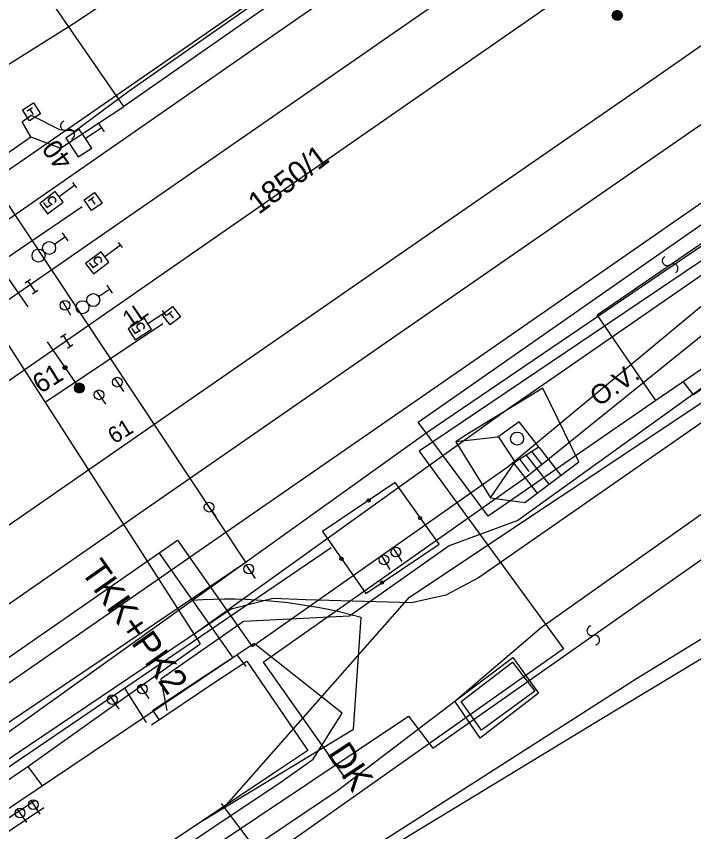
# Model space of a CAD drawing. Extents: x -469926 to -462499, y -1098642 to -1092733.
# Drawn here: x -469829.3 to -469777, y -1098528.2 to -1098465.3 of the extents above; entities that cross this region are included whole.
import ezdxf

# ---------------------------------------------------------------- set-up
doc = ezdxf.new("R2010")
doc.units = 0
for name, color, linetype in [('Vrstva 1', 7, 'Continuous'), ('Vrstva 10', 7, 'Continuous'), ('Vrstva 11', 7, 'Continuous'), ('Vrstva 12', 7, 'Continuous'), ('Vrstva 13', 7, 'Continuous'), ('Vrstva 16', 7, 'Continuous'), ('Vrstva 18', 7, 'Continuous'), ('Vrstva 20', 7, 'Continuous'), ('Vrstva 24', 7, 'Continuous'), ('Vrstva 25', 7, 'Continuous'), ('Vrstva 26', 7, 'Continuous'), ('Vrstva 3', 7, 'Continuous'), ('Vrstva 34', 7, 'Continuous'), ('Vrstva 36', 7, 'Continuous'), ('Vrstva 40', 7, 'Continuous'), ('Vrstva 42', 7, 'Continuous'), ('Vrstva 44', 7, 'Continuous'), ('Vrstva 46', 7, 'Continuous'), ('Vrstva 50', 7, 'Continuous'), ('Vrstva 51', 7, 'Continuous'), ('Vrstva 52', 7, 'Continuous'), ('Vrstva 55', 7, 'Continuous'), ('Vrstva 57', 7, 'Continuous'), ('Vrstva 6', 7, 'Continuous'), ('Vrstva 62', 7, 'Continuous'), ('Vrstva 63', 7, 'Continuous')]:
    doc.layers.add(name, color=color, linetype=linetype)

# ---------------------------------------------------------------- blocks, each defined once
blk = doc.blocks.new('1T')
at = {"layer": 'Vrstva 63'}
for points in [[(-0.742, 0.071), (0.284, 0.69), (0.359, 0.656), (-0.747, -0.023)], [(-0.747, -0.023), (0.359, 0.656), (0.442, 0.605), (-0.743, -0.101)], [(-0.743, -0.101), (0.442, 0.605), (0.522, 0.54), (-0.722, -0.19)], [(-0.729, 0.159), (0.185, 0.722), (0.284, 0.69), (-0.742, 0.071)], [(-0.711, 0.221), (0.057, 0.744), (0.185, 0.722), (-0.729, 0.159)], [(-0.722, -0.19), (0.522, 0.54), (0.588, 0.461), (-0.688, -0.302)], [(-0.689, 0.294), (-0.011, 0.749), (0.057, 0.744), (-0.711, 0.221)], [(-0.669, 0.331), (-0.149, 0.733), (-0.011, 0.749), (-0.689, 0.294)], [(-0.688, -0.302), (0.588, 0.461), (0.666, 0.341), (-0.639, -0.386)], [(-0.627, 0.403), (-0.222, 0.714), (-0.149, 0.733), (-0.669, 0.331)], [(-0.639, -0.386), (0.666, 0.341), (0.712, 0.224), (-0.567, -0.488)], [(-0.579, 0.472), (-0.315, 0.675), (-0.222, 0.714), (-0.627, 0.403)], [(-0.526, 0.533), (-0.413, 0.624), (-0.315, 0.675), (-0.579, 0.472)], [(-0.567, -0.488), (0.712, 0.224), (0.742, 0.112), (-0.488, -0.564)], [(-0.488, -0.564), (0.742, 0.112), (0.748, -0.042), (-0.405, -0.629)], [(-0.405, -0.629), (0.748, -0.042), (0.729, -0.175), (-0.317, -0.679)], [(-0.317, -0.679), (0.729, -0.175), (0.698, -0.275), (-0.206, -0.718)], [(-0.206, -0.718), (0.698, -0.275), (0.651, -0.37), (-0.114, -0.74)], [(-0.114, -0.74), (0.651, -0.37), (0.592, -0.458), (-0.048, -0.747)], [(-0.048, -0.747), (0.592, -0.458), (0.536, -0.524), (0.037, -0.747)], [(0.037, -0.747), (0.536, -0.524), (0.449, -0.597), (0.138, -0.739)], [(0.138, -0.739), (0.449, -0.597), (0.384, -0.644), (0.25, -0.702)], [(0.25, -0.702), (0.384, -0.644), (0.295, -0.692), (0.293, -0.693)]]:
    blk.add_lwpolyline(points, close=True, dxfattribs=at)
blk.add_circle((0, 0), 0.75, dxfattribs=at)
blk = doc.blocks.new('TECKA')
at = {"layer": 'Vrstva 63'}
for p, q in [((-0.314, 0.01), (0.17, 0.264)), ((-0.314, -0.004), (0.183, 0.256)), ((-0.314, -0.018), (0.194, 0.247)), ((-0.313, 0.024), (0.158, 0.271)), ((-0.313, -0.031), (0.204, 0.239)), ((-0.311, 0.04), (0.145, 0.278)), ((-0.31, 0.055), (0.131, 0.286)), ((-0.31, -0.045), (0.213, 0.231)), ((-0.308, -0.058), (0.223, 0.221)), ((-0.306, 0.07), (0.116, 0.291)), ((-0.306, -0.07), (0.233, 0.211)), ((-0.302, 0.087), (0.1, 0.298)), ((-0.302, -0.083), (0.241, 0.202)), ((-0.299, -0.095), (0.248, 0.192)), ((-0.297, 0.104), (0.083, 0.303)), ((-0.295, -0.107), (0.256, 0.182)), ((-0.291, -0.119), (0.263, 0.171)), ((-0.29, 0.122), (0.065, 0.308)), ((-0.286, -0.131), (0.27, 0.161)), ((-0.281, 0.14), (0.045, 0.311)), ((-0.28, -0.142), (0.276, 0.149)), ((-0.274, -0.152), (0.282, 0.139)), ((-0.271, 0.16), (0.022, 0.313)), ((-0.268, -0.164), (0.287, 0.127)), ((-0.262, -0.174), (0.292, 0.116)), ((-0.257, 0.182), (-0.004, 0.314)), ((-0.255, -0.185), (0.297, 0.104)), ((-0.246, -0.195), (0.3, 0.092)), ((-0.239, -0.204), (0.304, 0.08)), ((-0.238, 0.205), (-0.034, 0.312)), ((-0.23, -0.214), (0.307, 0.067)), ((-0.221, -0.223), (0.309, 0.054)), ((-0.211, -0.233), (0.311, 0.041)), ((-0.209, 0.234), (-0.073, 0.306)), ((-0.201, -0.241), (0.313, 0.028)), ((-0.19, -0.25), (0.313, 0.014)), ((-0.179, -0.258), (0.314, 0)), ((-0.167, -0.266), (0.314, -0.014)), ((-0.155, -0.273), (0.313, -0.029)), ((-0.141, -0.281), (0.311, -0.044)), ((-0.127, -0.287), (0.308, -0.059)), ((-0.112, -0.293), (0.306, -0.075)), ((-0.096, -0.299), (0.301, -0.091)), ((-0.078, -0.305), (0.295, -0.109)), ((-0.06, -0.308), (0.287, -0.127)), ((-0.039, -0.312), (0.278, -0.145)), ((-0.016, -0.314), (0.267, -0.165)), ((0.011, -0.314), (0.253, -0.187)), ((0.042, -0.311), (0.231, -0.212)), ((0.088, -0.301), (0.198, -0.244))]:
    blk.add_line(p, q, dxfattribs=at)
blk.add_circle((0, 0), 0.314, dxfattribs=at)

msp = doc.modelspace()

# ---------------------------------------------------------------- linework, layer by layer
at = {"layer": 'Vrstva 1'}
for p, q in [((-469772.916, -1098438.713), (-469820.99, -1098472.28)), ((-469820.566, -1098471.052), (-469798.383, -1098455.529)), ((-469824.744, -1098474.137), (-469820.566, -1098471.052)), ((-469784.478, -1098488.321), (-469760.608, -1098471.97)), ((-469828.823, -1098473.441), (-469828.126, -1098472.943)), ((-469828.126, -1098472.943), (-469825.938, -1098474.038)), ((-469828.16, -1098474.61), (-469828.823, -1098473.441)), ((-469825.938, -1098474.038), (-469824.744, -1098474.137)), ((-469798.288, -1098496.617), (-469771.173, -1098477.665)), ((-469756.074, -1098478.589), (-469779.944, -1098494.94)), ((-469777.068, -1098494.512), (-469765.026, -1098485.92)), ((-469779.944, -1098494.94), (-469784.478, -1098488.321)), ((-469797.143, -1098521.736), (-469750.472, -1098488.949)), ((-469777.849, -1098493.505), (-469777.068, -1098494.512)), ((-469779.944, -1098494.94), (-469792.899, -1098503.861)), ((-469792.899, -1098503.861), (-469798.288, -1098496.617)), ((-469824.757, -1098536.462), (-469799.038, -1098519.273)), ((-469799.038, -1098519.273), (-469797.143, -1098521.736))]:
    msp.add_line(p, q, dxfattribs=at)
at = {"layer": 'Vrstva 10'}
for points in [[(-469900, -1098526.286), (-469866.88, -1098503.42), (-469866.81, -1098501.02), (-469853.85, -1098492.32), (-469856.02, -1098489.25), (-469854.71, -1098488.71), (-469857.17, -1098484.89), (-469846.41, -1098477.4), (-469844, -1098481.03), (-469842.84, -1098480.24), (-469840.58, -1098483.27), (-469828.16, -1098474.61), (-469825.87, -1098475.48), (-469820.99, -1098472.28), (-469829.604, -1098459.765), (-469835.94, -1098450.92), (-469847.25, -1098434.69), (-469845.544, -1098433.497), (-469838.451, -1098428.422), (-469798.65, -1098399.47), (-469794.77, -1098395.81), (-469799.49, -1098388.81), (-469782.12, -1098379.8)], [(-469674.733, -1098418.222), (-469677.463, -1098420.356), (-469677.12, -1098420.87), (-469693.38, -1098433.29), (-469665.98, -1098471.6), (-469664.75, -1098473.16), (-469677.56, -1098480.77), (-469693.89, -1098490.89), (-469741.7, -1098494.01), (-469774.48, -1098513.68), (-469784.5, -1098519.73), (-469821.65, -1098542.28), (-469840.35, -1098553.83), (-469861.33, -1098566.96), (-469892.02, -1098573.54), (-469900, -1098575.209)]]:
    msp.add_lwpolyline(points, dxfattribs=at)
at = {"layer": 'Vrstva 12'}
msp.add_lwpolyline([(-469782.023, -1098429.656), (-469773.202, -1098424.048), (-469766.687, -1098433.45), (-469872.202, -1098506.429), (-469894.054, -1098520.655), (-469917.433, -1098538.081)], dxfattribs=at)
at = {"layer": 'Vrstva 13'}
for points in [[(-469713.863, -1098486.175), (-469719.735, -1098482.419), (-469734.102, -1098478.591), (-469744.403, -1098478.575), (-469755.474, -1098482.087), (-469793.629, -1098508.612), (-469796.143, -1098509.959), (-469798.81, -1098510.547), (-469806.978, -1098510.316), (-469809.468, -1098510.203), (-469812.7, -1098511.036), (-469850.715, -1098536.632), (-469854.532, -1098541.741), (-469851.736, -1098549.591), (-469841.642, -1098550.002), (-469804.517, -1098525.008), (-469795.462, -1098518.113), (-469788.948, -1098512.578)], [(-469717.168, -1098490.469), (-469723.817, -1098485.777), (-469733.494, -1098483.88), (-469745.521, -1098484.635), (-469753.613, -1098487.572), (-469788.948, -1098512.578)], [(-469810.937, -1098513.674), (-469848.739, -1098539.1), (-469850.995, -1098543.413), (-469848.577, -1098547.493)], [(-469806.376, -1098522.59), (-469806.376, -1098522.59), (-469804.159, -1098519.051), (-469810.937, -1098513.674)], [(-469848.577, -1098547.493), (-469843.134, -1098547.303), (-469822.086, -1098533.166), (-469819.865, -1098531.686), (-469808.852, -1098524.346), (-469806.376, -1098522.59)]]:
    msp.add_lwpolyline(points, dxfattribs=at)
at = {"layer": 'Vrstva 16'}
for p, q in [((-469825.711, -1098487.272), (-469825.098, -1098488.362)), ((-469821.698, -1098493.215), (-469821.007, -1098494.255)), ((-469823.104, -1098494.189), (-469822.412, -1098495.231)), ((-469814.63, -1098502.863), (-469813.891, -1098503.872)), ((-469800.212, -1098506.314), (-469799.532, -1098507.364)), ((-469801.119, -1098506.908), (-469800.465, -1098507.972)), ((-469811.558, -1098507.626), (-469810.857, -1098508.66)), ((-469819.768, -1098516.884), (-469819.052, -1098517.908)), ((-469822.08, -1098517.692), (-469821.383, -1098518.729)), ((-469828.165, -1098525.796), (-469827.475, -1098526.839)), ((-469829.208, -1098526.444), (-469828.501, -1098527.474))]:
    msp.add_line(p, q, dxfattribs=at)
for centre in [(-469825.527, -1098487.599), (-469821.491, -1098493.527), (-469822.896, -1098494.502), (-469814.408, -1098503.166), (-469800.008, -1098506.629), (-469800.923, -1098507.227), (-469811.348, -1098507.936), (-469819.553, -1098517.191), (-469821.871, -1098518.003), (-469827.958, -1098526.109), (-469828.996, -1098526.753)]:
    msp.add_circle(centre, 0.375, dxfattribs=at)
at = {"layer": 'Vrstva 18'}
for p, q in [((-469828.59, -1098485.876), (-469828.176, -1098485.596)), ((-469828.383, -1098485.736), (-469827.821, -1098486.564)), ((-469828.102, -1098486.15), (-469828.102, -1098486.15)), ((-469828.028, -1098486.704), (-469827.614, -1098486.424)), ((-469825.881, -1098490.06), (-469825.461, -1098489.789)), ((-469825.671, -1098489.925), (-469825.129, -1098490.765)), ((-469825.4, -1098490.345), (-469825.4, -1098490.345)), ((-469825.339, -1098490.901), (-469824.919, -1098490.63))]:
    msp.add_line(p, q, dxfattribs=at)
at = {"layer": 'Vrstva 20'}
for p, q in [((-469824.619, -1098478.533), (-469824.92, -1098478.135)), ((-469824.77, -1098478.334), (-469824.77, -1098478.334)), ((-469821.099, -1098483.148), (-469821.404, -1098482.752)), ((-469821.252, -1098482.95), (-469821.252, -1098482.95)), ((-469817.728, -1098488.422), (-469817.998, -1098488.002)), ((-469817.863, -1098488.212), (-469817.863, -1098488.212))]:
    msp.add_line(p, q, dxfattribs=at)
for points in [[(-469824.77, -1098478.334), (-469825.968, -1098479.235), (-469826.269, -1098478.836), (-469827.467, -1098479.738), (-469826.866, -1098480.537), (-469825.667, -1098479.635), (-469825.968, -1098479.235)], [(-469821.252, -1098482.95), (-469822.44, -1098483.866), (-469822.745, -1098483.47), (-469823.932, -1098484.386), (-469823.322, -1098485.178), (-469822.134, -1098484.262), (-469822.44, -1098483.866)], [(-469817.863, -1098488.212), (-469819.125, -1098489.022), (-469819.395, -1098488.601), (-469820.658, -1098489.411), (-469820.118, -1098490.252), (-469818.855, -1098489.443), (-469819.125, -1098489.022)]]:
    msp.add_lwpolyline(points, dxfattribs=at)
at = {"layer": 'Vrstva 24'}
for p, q in [((-469825.746, -1098482.005), (-469825.309, -1098482.617)), ((-469826.34, -1098482.891), (-469825.526, -1098482.31)), ((-469822.927, -1098486.914), (-469822.097, -1098486.358)), ((-469822.307, -1098486.047), (-469821.889, -1098486.671))]:
    msp.add_line(p, q, dxfattribs=at)
for centre in [(-469826.747, -1098483.181), (-469827.561, -1098483.762), (-469823.343, -1098487.192), (-469824.174, -1098487.749)]:
    msp.add_circle(centre, 0.5, dxfattribs=at)
at = {"layer": 'Vrstva 26'}
msp.add_lwpolyline([(-469897.326, -1098569.025), (-469848.102, -1098553.339), (-469838.138, -1098551.354), (-469831.797, -1098547.48), (-469819.583, -1098540.072), (-469800.507, -1098528.557), (-469781.435, -1098516.382), (-469748.537, -1098496.249), (-469742.187, -1098492.526), (-469729.539, -1098492.137), (-469717.963, -1098472.762), (-469719.534, -1098467.181), (-469717.122, -1098466.341), (-469714.881, -1098471.546), (-469710.445, -1098470.45)], dxfattribs=at)
at = {"layer": 'Vrstva 3'}
for p, q in [((-469830.539, -1098484.633), (-469828.395, -1098487.729)), ((-469824.416, -1098493.977), (-469826.876, -1098490.424))]:
    msp.add_line(p, q, dxfattribs=at)
at = {"layer": 'Vrstva 34'}
for p, q in [((-469828.448, -1098472.605), (-469828.025, -1098472.34)), ((-469828.237, -1098472.473), (-469827.971, -1098472.895)), ((-469823.705, -1098479.536), (-469823.297, -1098479.246)), ((-469823.501, -1098479.391), (-469823.211, -1098479.799)), ((-469817.671, -1098488.357), (-469817.273, -1098488.053)), ((-469817.472, -1098488.205), (-469817.168, -1098488.603))]:
    msp.add_line(p, q, dxfattribs=at)
for points in [[(-469828.793, -1098472.527), (-469827.947, -1098471.995), (-469827.415, -1098472.841), (-469828.261, -1098473.373), (-469828.793, -1098472.527)], [(-469824.053, -1098479.477), (-469823.238, -1098478.898), (-469822.659, -1098479.713), (-469823.474, -1098480.292), (-469824.053, -1098479.477)], [(-469818.021, -1098488.31), (-469817.226, -1098487.703), (-469816.619, -1098488.498), (-469817.414, -1098489.105), (-469818.021, -1098488.31)]]:
    msp.add_lwpolyline(points, dxfattribs=at)
at = {"layer": 'Vrstva 36'}
msp.add_line((-469822.479, -1098474.227), (-469822.891, -1098473.602), dxfattribs=at)
msp.add_lwpolyline([(-469822.685, -1098473.914), (-469823.936, -1098474.741), (-469824.418, -1098474.011), (-469825.461, -1098474.7), (-469824.497, -1098476.16), (-469823.454, -1098475.471), (-469823.936, -1098474.741)], dxfattribs=at)
at = {"layer": 'Vrstva 40'}
for p, q in [((-469802.211, -1098502.713), (-469802.001, -1098502.579)), ((-469798.213, -1098503.894), (-469798.077, -1098504.104)), ((-469840.027, -1098530.086), (-469804.991, -1098506.28)), ((-469804.274, -1098507.039), (-469804.136, -1098507.249)), ((-469801.172, -1098509.06), (-469800.978, -1098508.902)), ((-469820.943, -1098517.119), (-469819.273, -1098519.78))]:
    msp.add_line(p, q, dxfattribs=at)
msp.add_lwpolyline([(-469805.676, -1098505.042), (-469802.321, -1098509.826), (-469796.661, -1098506.015), (-469800.063, -1098501.265), (-469805.676, -1098505.042)], dxfattribs=at)
for centre in [(-469802.106, -1098502.646), (-469798.145, -1098503.999), (-469804.205, -1098507.144), (-469801.075, -1098508.981)]:
    msp.add_circle(centre, 0.125, dxfattribs=at)
at = {"layer": 'Vrstva 42'}
for p, q in [((-469754.029, -1098477.893), (-469790.609, -1098504.182)), ((-469790.609, -1098504.182), (-469795.897, -1098506.158)), ((-469795.897, -1098506.158), (-469803.569, -1098511.566)), ((-469803.569, -1098511.566), (-469811.761, -1098511.982)), ((-469811.761, -1098511.982), (-469818.122, -1098516.439)), ((-469818.122, -1098516.439), (-469817.67, -1098518.846))]:
    msp.add_line(p, q, dxfattribs=at)
at = {"layer": 'Vrstva 44'}
for p, q in [((-469791.399, -1098495.618), (-469764.28, -1098476.817)), ((-469824.202, -1098479.999), (-469832.934, -1098485.936)), ((-469835.545, -1098481.869), (-469815.11, -1098513.702)), ((-469817.986, -1098489.039), (-469827.051, -1098495.1)), ((-469815.588, -1098512.957), (-469791.399, -1098495.618)), ((-469828.397, -1098523.171), (-469815.11, -1098513.702)), ((-469888.221, -1098563.538), (-469828.397, -1098523.171)), ((-469828.397, -1098523.171), (-469827.28, -1098524.666))]:
    msp.add_line(p, q, dxfattribs=at)
at = {"layer": 'Vrstva 46'}
for p, q in [((-469811.572, -1098507.406), (-469830.881, -1098478.355)), ((-469848.113, -1098532.045), (-469811.572, -1098507.406))]:
    msp.add_line(p, q, dxfattribs=at)
at = {"layer": 'Vrstva 50'}
for p, q in [((-469730.789, -1098453.372), (-469798.196, -1098498.851)), ((-469798.196, -1098498.851), (-469787.08, -1098514.09)), ((-469787.08, -1098514.09), (-469810.146, -1098530.364)), ((-469810.146, -1098530.364), (-469813.461, -1098526.027))]:
    msp.add_line(p, q, dxfattribs=at)
at = {"layer": 'Vrstva 51'}
for p, q in [((-469797.599, -1098497.383), (-469756.403, -1098469.379)), ((-469798.966, -1098510.113), (-469754.841, -1098480.737)), ((-469839.186, -1098527.15), (-469797.599, -1098497.383)), ((-469813.074, -1098526.128), (-469798.966, -1098510.113)), ((-469803.261, -1098520.296), (-469802.676, -1098511.679)), ((-469814.835, -1098527.306), (-469803.261, -1098520.296)), ((-469888.777, -1098566.318), (-469827.862, -1098525.78))]:
    msp.add_line(p, q, dxfattribs=at)
for centre, radius, start, end in [((-469825.495, -1098473.752), 0.376, 110.15036, 296.46149), ((-469825.156, -1098474.424), 0.377, 289.47432, 117.13753), ((-469779.078, -1098484.166), 0.377, 119.80432, 307.46753), ((-469778.624, -1098484.767), 0.376, 300.48036, 126.79149), ((-469813.055, -1098548.966), 38.705, 74.44477, 93.94647), ((-469784.893, -1098512.691), 0.377, 100.00432, 287.66753), ((-469784.669, -1098513.41), 0.376, 280.68036, 106.99149)]:
    msp.add_arc(centre, radius, start, end, dxfattribs=at)
at = {"layer": 'Vrstva 52'}
for p, q in [((-469791.337, -1098500.03), (-469730.218, -1098449.179)), ((-469790.01, -1098500.88), (-469737.01, -1098458.088)), ((-469811.076, -1098513.914), (-469791.337, -1098500.03)), ((-469810.236, -1098515.107), (-469790.01, -1098500.88)), ((-469854.678, -1098531.913), (-469816.847, -1098505.713)), ((-469816.847, -1098505.713), (-469811.076, -1098513.914)), ((-469818.272, -1098506.7), (-469812.643, -1098514.7)), ((-469810.236, -1098515.107), (-469803.891, -1098524.123))]:
    msp.add_line(p, q, dxfattribs=at)
at = {"layer": 'Vrstva 55'}
for p, q in [((-469781.146, -1098453.433), (-469914.665, -1098545.868)), ((-469778.401, -1098457.703), (-469830.285, -1098493.727))]:
    msp.add_line(p, q, dxfattribs=at)
at = {"layer": 'Vrstva 6'}
for points in [[(-469917.975, -1098541.422), (-469895.186, -1098526.075), (-469871.288, -1098509.628), (-469853.566, -1098497.342), (-469831.429, -1098482.003), (-469809.503, -1098466.799), (-469790.805, -1098453.84), (-469784.27, -1098449.313)], [(-469906.77, -1098557.814), (-469884.39, -1098542.292), (-469860.424, -1098525.704), (-469820.683, -1098498.176), (-469798.751, -1098482.994), (-469780.195, -1098470.153), (-469773.311, -1098465.383)], [(-469904.106, -1098562.074), (-469881.523, -1098546.432), (-469857.681, -1098529.918), (-469817.932, -1098502.342), (-469796.028, -1098487.179), (-469777.322, -1098474.241), (-469770.533, -1098469.535)], [(-469901.402, -1098566.189), (-469878.709, -1098550.52), (-469854.94, -1098534.108), (-469815.116, -1098506.486), (-469793.261, -1098491.355), (-469774.463, -1098478.318), (-469767.613, -1098473.573)], [(-469818.263, -1098519.534), (-469818.738, -1098518.83), (-469814.497, -1098516.022), (-469812.277, -1098514.552), (-469811.577, -1098515.461)], [(-469818.856, -1098519.946), (-469814.032, -1098516.722), (-469811.489, -1098515.032), (-469806.795, -1098521.93), (-469809.333, -1098523.627), (-469820.335, -1098530.984), (-469822.828, -1098532.651), (-469823.146, -1098532.225), (-469836.649, -1098541.248), (-469835.965, -1098542.272), (-469838.211, -1098543.793), (-469840.276, -1098545.142), (-469840.996, -1098544.153), (-469844.165, -1098546.287), (-469848.131, -1098540.451), (-469839.944, -1098534.907), (-469840.636, -1098533.872), (-469838.577, -1098532.508), (-469836.353, -1098531.081), (-469835.698, -1098532.056), (-469827.154, -1098526.318)]]:
    msp.add_lwpolyline(points, dxfattribs=at)
msp.add_circle((-469790.653, -1098497.873), 0.5, dxfattribs=at)
at = {"layer": 'Vrstva 62'}
for p, q in [((-469789.511, -1098498.886), (-469788.77, -1098499.843)), ((-469788.946, -1098498.563), (-469787.278, -1098500.716)), ((-469790.446, -1098499.492), (-469789.739, -1098500.405)), ((-469789.952, -1098499.156), (-469788.215, -1098501.399)), ((-469790.88, -1098499.828), (-469789.143, -1098502.071))]:
    msp.add_line(p, q, dxfattribs=at)
for points in [[(-469900, -1098513.06), (-469824.667, -1098465.744), (-469769.17, -1098428.689), (-469749.996, -1098418.799)], [(-469795.374, -1098498.13), (-469792.714, -1098502.45), (-469790.063, -1098502.796), (-469785.881, -1098499.672), (-469788.676, -1098493.982), (-469794.666, -1098497.634), (-469795.374, -1098498.13)], [(-469792.714, -1098502.45), (-469790.804, -1098499.669), (-469788.968, -1098498.52), (-469790.485, -1098496.577), (-469792.13, -1098497.772), (-469795.374, -1098498.13)], [(-469790.804, -1098499.669), (-469792.1, -1098497.72)], [(-469795.462, -1098518.113), (-469790.993, -1098514.768), (-469789.017, -1098517.514), (-469793.516, -1098520.99), (-469795.462, -1098518.113)], [(-469791.01, -1098515.123), (-469789.283, -1098517.344), (-469793.393, -1098520.349), (-469794.96, -1098518.148), (-469791.01, -1098515.123)]]:
    msp.add_lwpolyline(points, dxfattribs=at)

# ---------------------------------------------------------------- block references
at = {"layer": 'Vrstva 11', "xscale": 0.5000000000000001, "yscale": 0.4999999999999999, "rotation": 34.69559488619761}
for name, p in [('1T', (-469782.936, -1098465.245)), ('TECKA', (-469825.518, -1098492.399)), ('1T', (-469824.416, -1098493.977))]:
    msp.add_blockref(name, p, dxfattribs=at)

# ---------------------------------------------------------------- texts
at = {"layer": 'Vrstva 11'}
msp.add_text('61', height=1.25, rotation=32.06397, dxfattribs=at).set_placement((-469821.718, -1098498.325))
at = {"layer": 'Vrstva 13'}
msp.add_text('61', height=1.5, rotation=32.06397, dxfattribs=at).set_placement((-469827.417, -1098494.45))
at = {"layer": 'Vrstva 20'}
for rotation, p in [(126.96311, (-469826.047, -1098479.612)), (127.64966, (-469822.513, -1098484.243)), (122.6733, (-469819.232, -1098489.391))]:
    msp.add_text('5', height=1, rotation=rotation, dxfattribs=at).set_placement(p)
at = {"layer": 'Vrstva 25'}
msp.add_text('1L', height=1.25, rotation=34.01114, dxfattribs=at).set_placement((-469820.545, -1098489.327))
at = {"layer": 'Vrstva 36'}
msp.add_text('40', height=1.5, rotation=125.74075, dxfattribs=at).set_placement((-469824.863, -1098476.483))
at = {"layer": 'Vrstva 50'}
msp.add_text('1850/1', height=1.7, rotation=36.87, dxfattribs=at).set_placement((-469810.584, -1098480.648))
at = {"layer": 'Vrstva 52'}
for s, rotation, p in [('TKK+PK2', 305.13118, (-469824.361, -1098508.101)), ('DK', 303.48084, (-469805.359, -1098522.162))]:
    msp.add_text(s, height=2, rotation=rotation, dxfattribs=at).set_placement(p)
at = {"layer": 'Vrstva 57'}
msp.add_text('O.V.', height=1.5, rotation=34.63724, dxfattribs=at).set_placement((-469784.374, -1098495.46))

doc.saveas('drawing.dxf')
